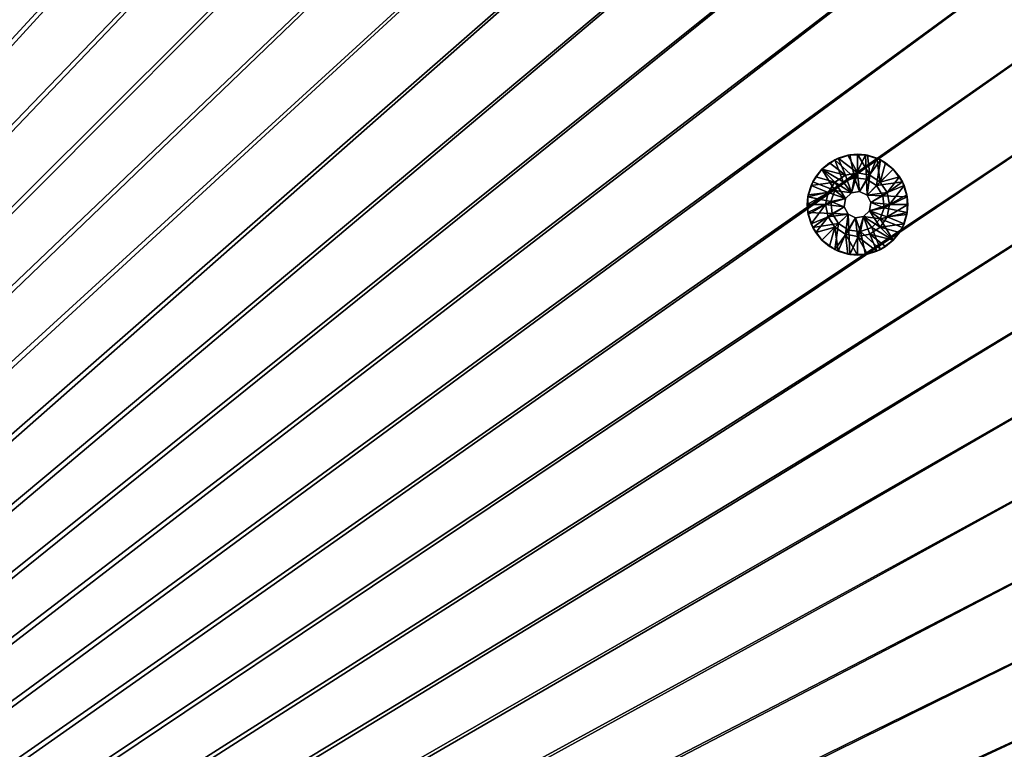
# Model space of a CAD drawing. Header units: metres. Extents: x 0 to 1400, y -1400 to 0.
# Tile 269 of 366: x 1038 to 1185, y -481 to -372. Entities that reach past the tile are written whole.
import ezdxf

# ---------------------------------------------------------------- set-up
doc = ezdxf.new("R2010")
doc.units = ezdxf.units.M

msp = doc.modelspace()

# ---------------------------------------------------------------- linework, layer by layer
at = {"layer": 'None'}
for points in [[(1043.167358, -190.290848, -500.477753), (1032.086548, -185.168472, -500.477753), (759.270203, -676.616821, -500.477753)], [(762.366577, -676.864197, -503.477753), (1032.086548, -185.168488, -503.477753), (1043.167236, -190.290878, -503.477753)], [(759.270203, -676.616821, -500.477753), (1054.060913, -195.801147, -500.477753), (1043.167358, -190.290848, -500.477753)], [(1043.167236, -190.290878, -503.477753), (1054.060913, -195.801178, -503.477753), (762.366577, -676.864197, -503.477753)], [(1064.750488, -201.696884, -500.477753), (1054.060913, -195.801147, -500.477753), (759.270203, -676.616821, -500.477753)], [(1054.060913, -195.801178, -503.477753), (1064.750488, -201.696899, -503.477753), (762.366577, -676.864197, -503.477753)], [(1075.219116, -207.975586, -500.477753), (1064.750488, -201.696884, -500.477753), (759.270203, -676.616821, -500.477753)], [(762.366577, -676.864197, -503.477753), (1064.750488, -201.696899, -503.477753), (1075.219116, -207.975586, -503.477753)], [(759.270203, -676.616821, -500.477753), (1085.449829, -214.634781, -500.477753), (1075.219116, -207.975586, -500.477753)], [(1075.219116, -207.975586, -503.477753), (1085.449829, -214.634766, -503.477753), (762.366577, -676.864197, -503.477753)], [(1095.425781, -221.671967, -500.477753), (1085.449829, -214.634781, -500.477753), (759.270203, -676.616821, -500.477753)], [(1085.449829, -214.634766, -503.477753), (1095.425781, -221.671967, -503.477753), (762.366577, -676.864197, -503.477753)], [(1105.130127, -229.083405, -500.477753), (1095.425781, -221.671967, -500.477753), (759.270203, -676.616821, -500.477753)], [(762.366577, -676.864197, -503.477753), (1095.425781, -221.671967, -503.477753), (1105.130127, -229.083405, -503.477753)], [(759.270203, -676.616821, -500.477753), (1114.546509, -236.858063, -500.477753), (1105.130127, -229.083405, -500.477753)], [(1105.130127, -229.083405, -503.477753), (1114.546509, -236.858078, -503.477753), (762.366577, -676.864197, -503.477753)], [(1123.658447, -244.982376, -500.477753), (1114.546509, -236.858063, -500.477753), (759.270203, -676.616821, -500.477753)], [(1114.546509, -236.858078, -503.477753), (1123.658447, -244.982391, -503.477753), (762.366577, -676.864197, -503.477753)], [(1132.449951, -253.442764, -500.477753), (1123.658447, -244.982376, -500.477753), (759.270203, -676.616821, -500.477753)], [(762.366577, -676.864197, -503.477753), (1123.658447, -244.982391, -503.477753), (1132.449951, -253.442764, -503.477753)], [(759.270203, -676.616821, -500.477753), (1140.904175, -262.230072, -500.477753), (1132.449951, -253.442764, -500.477753)], [(1132.449951, -253.442764, -503.477753), (1140.909912, -262.234467, -503.477753), (762.366577, -676.864197, -503.477753)], [(1149.024048, -271.340851, -500.477753), (1140.904175, -262.230072, -500.477753), (759.270203, -676.616821, -500.477753)], [(1140.909912, -262.234467, -503.477753), (1149.033813, -271.34671, -503.477753), (762.366577, -676.864197, -503.477753)], [(1156.797485, -280.757751, -500.477753), (1149.024048, -271.340851, -500.477753), (759.270203, -676.616821, -500.477753)], [(762.366577, -676.864197, -503.477753), (1149.033813, -271.34671, -503.477753), (1156.808105, -280.763245, -503.477753)], [(759.270203, -676.616821, -500.477753), (1164.212402, -290.46344, -500.477753), (1156.797485, -280.757751, -500.477753)], [(1156.808105, -280.763245, -503.477753), (1164.21936, -290.467712, -503.477753), (762.366577, -676.864197, -503.477753)], [(1171.256714, -300.440613, -500.477753), (1164.212402, -290.46344, -500.477753), (759.270203, -676.616821, -500.477753)], [(1164.21936, -290.467712, -503.477753), (1171.256348, -300.443756, -503.477753), (762.366577, -676.864197, -503.477753)], [(1177.919434, -310.671997, -500.477753), (1171.256714, -300.440613, -500.477753), (759.270203, -676.616821, -500.477753)], [(762.366577, -676.864197, -503.477753), (1171.256348, -300.443756, -503.477753), (1177.915405, -310.674469, -503.477753)], [(759.270203, -676.616821, -500.477753), (1184.196899, -321.140778, -500.477753), (1177.919434, -310.671997, -500.477753)], [(1177.915405, -310.674469, -503.477753), (1184.194092, -321.143036, -503.477753), (762.366577, -676.864197, -503.477753)], [(1190.089233, -331.830353, -500.477753), (1184.196899, -321.140778, -500.477753), (759.270203, -676.616821, -500.477753)], [(1184.194092, -321.143036, -503.477753), (1190.089966, -331.832489, -503.477753), (762.366577, -676.864197, -503.477753)], [(1195.596069, -342.724152, -500.477753), (1190.089233, -331.830353, -500.477753), (759.270203, -676.616821, -500.477753)], [(762.366577, -676.864197, -503.477753), (1190.089966, -331.832489, -503.477753), (1195.600342, -342.725983, -503.477753)], [(759.270203, -676.616821, -500.477753), (1200.717407, -353.805603, -500.477753), (1195.596069, -342.724152, -500.477753)], [(1195.600342, -342.725983, -503.477753), (1200.7229, -353.80661, -503.477753), (762.366577, -676.864197, -503.477753)], [(1205.453003, -365.058044, -500.477753), (1200.717407, -353.805603, -500.477753), (759.270203, -676.616821, -500.477753)], [(1200.7229, -353.80661, -503.477753), (1205.455811, -365.057617, -503.477753), (762.366577, -676.864197, -503.477753)], [(1209.802612, -376.464935, -500.477753), (1205.453003, -365.058044, -500.477753), (759.270203, -676.616821, -500.477753)], [(762.366577, -676.864197, -503.477753), (1205.455811, -365.057617, -503.477753), (1209.801758, -376.46347, -503.477753)], [(759.270203, -676.616821, -500.477753), (1213.767578, -388.010193, -500.477753), (1209.802612, -376.464935, -500.477753)], [(1209.801758, -376.46347, -503.477753), (1213.765259, -388.009064, -503.477753), (762.366577, -676.864197, -503.477753)], [(1217.352539, -399.679108, -500.477753), (1213.767578, -388.010193, -500.477753), (759.270203, -676.616821, -500.477753)], [(1213.765259, -388.009064, -503.477753), (1217.35083, -399.679199, -503.477753), (762.366577, -676.864197, -503.477753)], [(1220.56311, -411.457306, -500.477753), (1217.352539, -399.679108, -500.477753), (759.270203, -676.616821, -500.477753)], [(762.366577, -676.864197, -503.477753), (1217.35083, -399.679199, -503.477753), (1220.562744, -411.458832, -503.477753)], [(759.270203, -676.616821, -500.477753), (1223.404785, -423.330414, -500.477753), (1220.56311, -411.457306, -500.477753)], [(1220.562744, -411.458832, -503.477753), (1223.40564, -423.332764, -503.477753), (762.366577, -676.864197, -503.477753)], [(1225.883057, -435.283936, -500.477753), (1223.404785, -423.330414, -500.477753), (759.270203, -676.616821, -500.477753)], [(1223.40564, -423.332764, -503.477753), (1225.884155, -435.286407, -503.477753), (762.366577, -676.864197, -503.477753)], [(1228.003662, -447.304108, -500.477753), (1225.883057, -435.283936, -500.477753), (759.270203, -676.616821, -500.477753)], [(762.366577, -676.864197, -503.477753), (1225.884155, -435.286407, -503.477753), (1228.005249, -447.307983, -503.477753)], [(759.270203, -676.616821, -500.477753), (1229.77356, -459.380157, -500.477753), (1228.003662, -447.304108, -500.477753)], [(1228.005249, -447.307983, -503.477753), (1229.775879, -459.386505, -503.477753), (762.366577, -676.864197, -503.477753)], [(1231.200439, -471.502319, -500.477753), (1229.77356, -459.380157, -500.477753), (759.270203, -676.616821, -500.477753)], [(1229.775879, -459.386505, -503.477753), (1231.203491, -471.510986, -503.477753), (762.366577, -676.864197, -503.477753)], [(1232.291626, -483.660858, -500.477753), (1231.200439, -471.502319, -500.477753), (759.270203, -676.616821, -500.477753)], [(762.366577, -676.864197, -503.477753), (1231.203491, -471.510986, -503.477753), (1232.295288, -483.670471, -503.477753)]]:
    msp.add_3dface(points, dxfattribs=at)
at = {"layer": 'None0'}
for points in [[(1294.119019, -124.129761, -541.977783), (1150.81958, -781.702271, -541.977783), (1274.459961, -120.453018, -541.977783)], [(1274.459961, -120.453018, -521.977783), (1274.459961, -120.453018, -541.977783), (1150.81958, -781.702271, -521.977783)], [(1274.459961, -120.453018, -541.977783), (1150.81958, -781.702271, -541.977783), (1150.81958, -781.702271, -521.977783)], [(1150.81958, -781.702271, -521.977783), (1294.119019, -124.129761, -521.977783), (1274.459961, -120.453018, -521.977783)], [(1294.119019, -124.129761, -541.977783), (1170.478882, -785.378174, -541.977783), (1150.81958, -781.702271, -541.977783)], [(1170.478882, -785.378174, -521.977783), (1294.119019, -124.129761, -521.977783), (1150.81958, -781.702271, -521.977783)], [(1170.478882, -785.378174, -521.977783), (1170.478882, -785.378174, -541.977783), (1294.119019, -124.129761, -521.977783)], [(1170.478882, -785.378174, -541.977783), (1294.119019, -124.129761, -541.977783), (1294.119019, -124.129761, -521.977783)], [(1083.216797, -802.634766, -541.977783), (712.545654, -439.14267, -541.977783), (496.317963, -215.735947, -541.977783)], [(1083.216797, -802.634766, -521.977783), (1083.216797, -802.634766, -541.977783), (496.317963, -215.735947, -521.977783)], [(1083.216797, -802.634766, -541.977783), (496.317963, -215.735947, -541.977783), (496.317963, -215.735947, -521.977783)], [(496.317963, -215.735947, -521.977783), (712.545654, -439.14267, -521.977783), (1083.216797, -802.634766, -521.977783)], [(482.175842, -229.878082, -541.977783), (704.354675, -444.878021, -541.977783), (1069.074707, -816.776855, -541.977783)], [(1069.074707, -816.776855, -521.977783), (482.175842, -229.878082, -521.977783), (1069.074707, -816.776855, -541.977783)], [(482.175842, -229.878082, -521.977783), (482.175842, -229.878082, -541.977783), (1069.074707, -816.776855, -541.977783)], [(1069.074707, -816.776855, -521.977783), (704.354675, -444.878021, -521.977783), (482.175842, -229.878082, -521.977783)], [(713.331299, -440.928223, -541.977783), (712.545654, -439.14267, -541.977783), (1083.216797, -802.634766, -541.977783)], [(712.545654, -439.14267, -521.977783), (713.331299, -440.928223, -521.977783), (1083.216797, -802.634766, -521.977783)], [(713.37384, -442.87854, -541.977783), (713.331299, -440.928223, -541.977783), (1054.087769, -780.736389, -541.977783)], [(1054.087769, -780.736389, -541.977783), (713.331299, -440.928223, -541.977783), (1083.216797, -802.634766, -541.977783)], [(1083.216797, -802.634766, -521.977783), (713.331299, -440.928223, -521.977783), (1054.087769, -780.736389, -521.977783)], [(713.331299, -440.928223, -521.977783), (713.37384, -442.87854, -521.977783), (1054.087769, -780.736389, -521.977783)], [(712.666809, -444.696655, -541.977783), (713.37384, -442.87854, -541.977783), (1054.087769, -780.736389, -541.977783)], [(1054.087769, -780.736389, -521.977783), (713.37384, -442.87854, -521.977783), (712.666809, -444.696655, -521.977783)], [(704.354675, -444.878021, -541.977783), (705.763855, -446.22699, -541.977783), (1069.074707, -816.776855, -541.977783)], [(705.763855, -446.22699, -521.977783), (704.354675, -444.878021, -521.977783), (1069.074707, -816.776855, -521.977783)], [(711.317871, -446.105804, -541.977783), (712.666809, -444.696655, -541.977783), (1054.087769, -780.736389, -541.977783)], [(712.666809, -444.696655, -521.977783), (711.317871, -446.105804, -521.977783), (1054.087769, -780.736389, -521.977783)], [(1069.074707, -816.776855, -541.977783), (705.763855, -446.22699, -541.977783), (1047.30603, -787.820679, -541.977783)], [(705.763855, -446.22699, -541.977783), (707.58197, -446.934021, -541.977783), (1047.30603, -787.820679, -541.977783)], [(707.58197, -446.934021, -521.977783), (705.763855, -446.22699, -521.977783), (1047.30603, -787.820679, -521.977783)], [(1047.30603, -787.820679, -521.977783), (705.763855, -446.22699, -521.977783), (1069.074707, -816.776855, -521.977783)], [(707.58197, -446.934021, -541.977783), (709.532288, -446.891479, -541.977783), (1054.087769, -780.736389, -541.977783)], [(1054.087769, -780.736389, -521.977783), (709.532288, -446.891479, -521.977783), (707.58197, -446.934021, -521.977783)], [(1047.30603, -787.820679, -541.977783), (707.58197, -446.934021, -541.977783), (1046.520386, -786.035156, -541.977783)], [(707.58197, -446.934021, -541.977783), (1046.477783, -784.084839, -541.977783), (1046.520386, -786.035156, -541.977783)], [(1052.269653, -780.029358, -541.977783), (707.58197, -446.934021, -541.977783), (1054.087769, -780.736389, -541.977783)], [(1052.269653, -780.029358, -541.977783), (1050.319336, -780.071899, -541.977783), (707.58197, -446.934021, -541.977783)], [(1050.319336, -780.071899, -541.977783), (1048.533813, -780.857544, -541.977783), (707.58197, -446.934021, -541.977783)], [(707.58197, -446.934021, -541.977783), (1048.533813, -780.857544, -541.977783), (1047.184814, -782.266724, -541.977783)], [(1047.184814, -782.266724, -541.977783), (1046.477783, -784.084839, -541.977783), (707.58197, -446.934021, -541.977783)], [(1046.520386, -786.035156, -521.977783), (707.58197, -446.934021, -521.977783), (1047.30603, -787.820679, -521.977783)], [(1046.520386, -786.035156, -521.977783), (1046.477783, -784.084839, -521.977783), (707.58197, -446.934021, -521.977783)], [(1046.477783, -784.084839, -521.977783), (1047.184814, -782.266724, -521.977783), (707.58197, -446.934021, -521.977783)], [(707.58197, -446.934021, -521.977783), (1047.184814, -782.266724, -521.977783), (1048.533813, -780.857544, -521.977783)], [(1048.533813, -780.857544, -521.977783), (1050.319336, -780.071899, -521.977783), (707.58197, -446.934021, -521.977783)], [(1050.319336, -780.071899, -521.977783), (1052.269653, -780.029358, -521.977783), (707.58197, -446.934021, -521.977783)], [(707.58197, -446.934021, -521.977783), (1052.269653, -780.029358, -521.977783), (1054.087769, -780.736389, -521.977783)], [(1054.087769, -780.736389, -541.977783), (709.532288, -446.891479, -541.977783), (711.317871, -446.105804, -541.977783)], [(711.317871, -446.105804, -521.977783), (709.532288, -446.891479, -521.977783), (1054.087769, -780.736389, -521.977783)]]:
    msp.add_3dface(points, dxfattribs=at)
at = {"layer": 'None012320'}
for points in [[(1159.76416, -392.811218, -500.477753), (1161.041016, -396.106873, -500.477753), (1157.865845, -394.19046, -500.477753)], [(1159.76416, -392.811218, -500.477753), (1157.865845, -394.19046, -500.477753), (1159.002319, -393.257751, -499.977753)], [(1160.29895, -392.564667, -499.977753), (1159.76416, -392.811218, -500.477753), (1159.002319, -393.257751, -499.977753)], [(1159.002319, -393.257751, -499.977753), (1161.350342, -395.102997, -498.977753), (1160.29895, -392.564667, -499.977753)], [(1161.99585, -392.08609, -500.477753), (1162.721191, -395.518921, -500.477753), (1159.76416, -392.811218, -500.477753)], [(1161.99585, -392.08609, -500.477753), (1159.76416, -392.811218, -500.477753), (1160.29895, -392.564667, -499.977753)], [(1162.721191, -395.518921, -500.477753), (1161.041016, -396.106873, -500.477753), (1159.76416, -392.811218, -500.477753)], [(1161.705933, -392.137878, -499.977753), (1161.99585, -392.08609, -500.477753), (1160.29895, -392.564667, -499.977753)], [(1160.29895, -392.564667, -499.977753), (1163.169067, -394.741241, -498.977753), (1161.705933, -392.137878, -499.977753)], [(1161.350342, -395.102997, -498.977753), (1163.169067, -394.741241, -498.977753), (1160.29895, -392.564667, -499.977753)], [(1161.99585, -392.08609, -500.477753), (1161.705933, -392.137878, -499.977753), (1163.169067, -391.993774, -499.977753)], [(1163.169067, -394.741241, -498.977753), (1163.169067, -391.993774, -499.977753), (1161.705933, -392.137878, -499.977753)], [(1164.342407, -392.08609, -500.477753), (1161.99585, -392.08609, -500.477753), (1163.169067, -391.993774, -499.977753)], [(1161.99585, -392.08609, -500.477753), (1164.342407, -392.08609, -500.477753), (1162.721191, -395.518921, -500.477753)], [(1164.342407, -392.08609, -500.477753), (1164.490234, -395.718231, -500.477753), (1162.721191, -395.518921, -500.477753)], [(1164.342407, -392.08609, -500.477753), (1163.169067, -391.993774, -499.977753), (1164.632324, -392.137878, -499.977753)], [(1163.169067, -394.741241, -498.977753), (1164.987793, -395.102997, -498.977753), (1163.169067, -391.993774, -499.977753)], [(1164.987793, -395.102997, -498.977753), (1164.632324, -392.137878, -499.977753), (1163.169067, -391.993774, -499.977753)], [(1164.342407, -392.08609, -500.477753), (1166.573975, -392.811218, -500.477753), (1164.490234, -395.718231, -500.477753)], [(1166.573975, -392.811218, -500.477753), (1164.342407, -392.08609, -500.477753), (1166.039185, -392.564667, -499.977753)], [(1166.039185, -392.564667, -499.977753), (1164.342407, -392.08609, -500.477753), (1164.632324, -392.137878, -499.977753)], [(1166.573975, -392.811218, -500.477753), (1165.997559, -396.665344, -500.477753), (1164.490234, -395.718231, -500.477753)], [(1164.632324, -392.137878, -499.977753), (1164.987793, -395.102997, -498.977753), (1166.039185, -392.564667, -499.977753)], [(1164.987793, -395.102997, -498.977753), (1166.529663, -396.133209, -498.977753), (1166.039185, -392.564667, -499.977753)], [(1166.573975, -392.811218, -500.477753), (1168.472412, -394.19046, -500.477753), (1165.997559, -396.665344, -500.477753)], [(1167.335815, -393.257751, -499.977753), (1166.573975, -392.811218, -500.477753), (1166.039185, -392.564667, -499.977753)], [(1166.039185, -392.564667, -499.977753), (1166.529663, -396.133209, -498.977753), (1167.335815, -393.257751, -499.977753)], [(1168.472412, -394.19046, -500.477753), (1166.573975, -392.811218, -500.477753), (1167.335815, -393.257751, -499.977753)], [(1157.865845, -394.19046, -500.477753), (1159.782227, -397.365631, -500.477753), (1156.486572, -396.088837, -500.477753)], [(1156.486572, -396.088837, -500.477753), (1156.933105, -395.326996, -499.977753), (1157.865845, -394.19046, -500.477753)], [(1156.933105, -395.326996, -499.977753), (1157.865845, -394.19046, -499.977753), (1157.865845, -394.19046, -500.477753)], [(1159.808594, -396.133209, -498.977753), (1157.865845, -394.19046, -499.977753), (1156.933105, -395.326996, -499.977753)], [(1159.002319, -393.257751, -499.977753), (1157.865845, -394.19046, -500.477753), (1157.865845, -394.19046, -499.977753)], [(1161.350342, -395.102997, -498.977753), (1159.002319, -393.257751, -499.977753), (1157.865845, -394.19046, -499.977753)], [(1161.041016, -396.106873, -500.477753), (1159.782227, -397.365631, -500.477753), (1157.865845, -394.19046, -500.477753)], [(1159.808594, -396.133209, -498.977753), (1161.350342, -395.102997, -498.977753), (1157.865845, -394.19046, -499.977753)], [(1168.472412, -394.19046, -500.477753), (1169.851685, -396.088837, -500.477753), (1165.997559, -396.665344, -500.477753)], [(1166.529663, -396.133209, -498.977753), (1168.472412, -394.19046, -499.977753), (1167.335815, -393.257751, -499.977753)], [(1168.472412, -394.19046, -499.977753), (1166.529663, -396.133209, -498.977753), (1169.405151, -395.326996, -499.977753)], [(1168.472412, -394.19046, -499.977753), (1168.472412, -394.19046, -500.477753), (1167.335815, -393.257751, -499.977753)], [(1168.472412, -394.19046, -499.977753), (1169.405151, -395.326996, -499.977753), (1168.472412, -394.19046, -500.477753)], [(1169.405151, -395.326996, -499.977753), (1169.851685, -396.088837, -500.477753), (1168.472412, -394.19046, -500.477753)], [(1156.23999, -396.623627, -499.977753), (1156.933105, -395.326996, -499.977753), (1156.486572, -396.088837, -500.477753)], [(1156.23999, -396.623627, -499.977753), (1159.808594, -396.133209, -498.977753), (1156.933105, -395.326996, -499.977753)], [(1162.261108, -397.711761, -498.977753), (1161.350342, -395.102997, -498.977753), (1159.808594, -396.133209, -498.977753)], [(1162.261108, -397.711761, -513.977783), (1161.041016, -396.106873, -513.977783), (1162.721191, -395.518921, -513.977783)], [(1162.721191, -395.518921, -513.977783), (1161.041016, -396.106873, -513.977783), (1162.721191, -395.518921, -500.477753)], [(1161.041016, -396.106873, -513.977783), (1161.041016, -396.106873, -500.477753), (1162.721191, -395.518921, -500.477753)], [(1163.169067, -394.741241, -498.977753), (1161.350342, -395.102997, -498.977753), (1162.261108, -397.711761, -498.977753)], [(1163.481934, -397.518402, -498.977753), (1163.169067, -394.741241, -498.977753), (1162.261108, -397.711761, -498.977753)], [(1162.261108, -397.711761, -513.977783), (1162.721191, -395.518921, -513.977783), (1163.481934, -397.518402, -513.977783)], [(1162.721191, -395.518921, -513.977783), (1164.490234, -395.718231, -513.977783), (1163.481934, -397.518402, -513.977783)], [(1164.490234, -395.718231, -513.977783), (1162.721191, -395.518921, -513.977783), (1164.490234, -395.718231, -500.477753)], [(1162.721191, -395.518921, -513.977783), (1162.721191, -395.518921, -500.477753), (1164.490234, -395.718231, -500.477753)], [(1164.987793, -395.102997, -498.977753), (1163.169067, -394.741241, -498.977753), (1163.481934, -397.518402, -498.977753)], [(1164.583252, -398.079559, -498.977753), (1164.987793, -395.102997, -498.977753), (1163.481934, -397.518402, -498.977753)], [(1163.481934, -397.518402, -513.977783), (1164.490234, -395.718231, -513.977783), (1164.583252, -398.079559, -513.977783)], [(1164.490234, -395.718231, -513.977783), (1165.997559, -396.665344, -513.977783), (1164.583252, -398.079559, -513.977783)], [(1165.997559, -396.665344, -513.977783), (1164.490234, -395.718231, -513.977783), (1165.997559, -396.665344, -500.477753)], [(1164.490234, -395.718231, -513.977783), (1164.490234, -395.718231, -500.477753), (1165.997559, -396.665344, -500.477753)], [(1166.529663, -396.133209, -498.977753), (1164.987793, -395.102997, -498.977753), (1164.583252, -398.079559, -498.977753)], [(1166.529663, -396.133209, -498.977753), (1167.559814, -397.675049, -498.977753), (1169.405151, -395.326996, -499.977753)], [(1169.405151, -395.326996, -499.977753), (1167.559814, -397.675049, -498.977753), (1170.098145, -396.623627, -499.977753)], [(1169.405151, -395.326996, -499.977753), (1170.098145, -396.623627, -499.977753), (1169.851685, -396.088837, -500.477753)], [(1159.782227, -397.365631, -500.477753), (1155.761475, -398.320496, -500.477753), (1156.486572, -396.088837, -500.477753)], [(1155.761475, -398.320496, -500.477753), (1156.23999, -396.623627, -499.977753), (1156.486572, -396.088837, -500.477753)], [(1155.761475, -398.320496, -500.477753), (1155.813232, -398.030579, -499.977753), (1156.23999, -396.623627, -499.977753)], [(1155.813232, -398.030579, -499.977753), (1158.77832, -397.675049, -498.977753), (1156.23999, -396.623627, -499.977753)], [(1158.77832, -397.675049, -498.977753), (1159.808594, -396.133209, -498.977753), (1156.23999, -396.623627, -499.977753)], [(1159.808594, -396.133209, -498.977753), (1158.77832, -397.675049, -498.977753), (1161.387085, -398.585785, -498.977753)], [(1159.782227, -397.365631, -513.977783), (1161.041016, -396.106873, -513.977783), (1162.261108, -397.711761, -513.977783)], [(1161.041016, -396.106873, -500.477753), (1161.041016, -396.106873, -513.977783), (1159.782227, -397.365631, -500.477753)], [(1161.041016, -396.106873, -513.977783), (1159.782227, -397.365631, -513.977783), (1159.782227, -397.365631, -500.477753)], [(1162.261108, -397.711761, -498.977753), (1159.808594, -396.133209, -498.977753), (1161.387085, -398.585785, -498.977753)], [(1167.559814, -397.675049, -498.977753), (1166.529663, -396.133209, -498.977753), (1164.583252, -398.079559, -498.977753)], [(1165.997559, -396.665344, -513.977783), (1166.94458, -398.172638, -513.977783), (1164.583252, -398.079559, -513.977783)], [(1165.997559, -396.665344, -500.477753), (1169.851685, -396.088837, -500.477753), (1166.94458, -398.172638, -500.477753)], [(1165.997559, -396.665344, -500.477753), (1166.94458, -398.172638, -500.477753), (1165.997559, -396.665344, -513.977783)], [(1166.94458, -398.172638, -500.477753), (1166.94458, -398.172638, -513.977783), (1165.997559, -396.665344, -513.977783)], [(1169.851685, -396.088837, -500.477753), (1170.576782, -398.320496, -500.477753), (1166.94458, -398.172638, -500.477753)], [(1167.559814, -397.675049, -498.977753), (1167.921631, -399.493774, -498.977753), (1170.098145, -396.623627, -499.977753)], [(1170.098145, -396.623627, -499.977753), (1167.921631, -399.493774, -498.977753), (1170.525024, -398.030579, -499.977753)], [(1170.098145, -396.623627, -499.977753), (1170.576782, -398.320496, -500.477753), (1169.851685, -396.088837, -500.477753)], [(1170.098145, -396.623627, -499.977753), (1170.525024, -398.030579, -499.977753), (1170.576782, -398.320496, -500.477753)], [(1158.416626, -399.493774, -498.977753), (1158.77832, -397.675049, -498.977753), (1155.669067, -399.493774, -499.977753)], [(1158.77832, -397.675049, -498.977753), (1155.813232, -398.030579, -499.977753), (1155.669067, -399.493774, -499.977753)], [(1155.669067, -399.493774, -499.977753), (1155.813232, -398.030579, -499.977753), (1155.761475, -398.320496, -500.477753)], [(1155.761475, -400.667023, -500.477753), (1155.669067, -399.493774, -499.977753), (1155.761475, -398.320496, -500.477753)], [(1159.194214, -399.045898, -500.477753), (1155.761475, -398.320496, -500.477753), (1159.782227, -397.365631, -500.477753)], [(1155.761475, -400.667023, -500.477753), (1155.761475, -398.320496, -500.477753), (1159.194214, -399.045898, -500.477753)], [(1161.387085, -398.585785, -498.977753), (1158.77832, -397.675049, -498.977753), (1158.416626, -399.493774, -498.977753)], [(1161.387085, -398.585785, -498.977753), (1158.416626, -399.493774, -498.977753), (1161.193726, -399.806641, -498.977753)], [(1159.194214, -399.045898, -513.977783), (1159.782227, -397.365631, -513.977783), (1161.387085, -398.585785, -513.977783)], [(1159.782227, -397.365631, -500.477753), (1159.782227, -397.365631, -513.977783), (1159.194214, -399.045898, -513.977783)], [(1159.782227, -397.365631, -500.477753), (1159.194214, -399.045898, -513.977783), (1159.194214, -399.045898, -500.477753)], [(1161.193726, -399.806641, -513.977783), (1159.194214, -399.045898, -513.977783), (1161.387085, -398.585785, -513.977783)], [(1161.387085, -398.585785, -513.977783), (1159.782227, -397.365631, -513.977783), (1162.261108, -397.711761, -513.977783)], [(1161.387085, -398.585785, -513.977783), (1161.387085, -398.585785, -498.977753), (1161.193726, -399.806641, -498.977753)], [(1161.387085, -398.585785, -513.977783), (1161.193726, -399.806641, -498.977753), (1161.193726, -399.806641, -513.977783)], [(1162.261108, -397.711761, -513.977783), (1162.261108, -397.711761, -498.977753), (1161.387085, -398.585785, -513.977783)], [(1162.261108, -397.711761, -498.977753), (1161.387085, -398.585785, -498.977753), (1161.387085, -398.585785, -513.977783)], [(1163.481934, -397.518402, -498.977753), (1162.261108, -397.711761, -498.977753), (1163.481934, -397.518402, -513.977783)], [(1162.261108, -397.711761, -498.977753), (1162.261108, -397.711761, -513.977783), (1163.481934, -397.518402, -513.977783)], [(1164.583252, -398.079559, -498.977753), (1163.481934, -397.518402, -498.977753), (1164.583252, -398.079559, -513.977783)], [(1163.481934, -397.518402, -498.977753), (1163.481934, -397.518402, -513.977783), (1164.583252, -398.079559, -513.977783)], [(1165.144409, -399.180908, -498.977753), (1167.559814, -397.675049, -498.977753), (1164.583252, -398.079559, -498.977753)], [(1164.583252, -398.079559, -513.977783), (1166.94458, -398.172638, -513.977783), (1165.144409, -399.180908, -513.977783)], [(1164.583252, -398.079559, -513.977783), (1165.144409, -399.180908, -513.977783), (1164.583252, -398.079559, -498.977753)], [(1165.144409, -399.180908, -513.977783), (1165.144409, -399.180908, -498.977753), (1164.583252, -398.079559, -498.977753)], [(1167.921631, -399.493774, -498.977753), (1167.559814, -397.675049, -498.977753), (1165.144409, -399.180908, -498.977753)], [(1166.94458, -398.172638, -513.977783), (1167.143921, -399.94162, -513.977783), (1165.144409, -399.180908, -513.977783)], [(1166.94458, -398.172638, -500.477753), (1170.576782, -398.320496, -500.477753), (1167.143921, -399.94162, -500.477753)], [(1166.94458, -398.172638, -500.477753), (1167.143921, -399.94162, -500.477753), (1166.94458, -398.172638, -513.977783)], [(1167.143921, -399.94162, -500.477753), (1167.143921, -399.94162, -513.977783), (1166.94458, -398.172638, -513.977783)], [(1170.576782, -398.320496, -500.477753), (1170.576782, -400.667023, -500.477753), (1167.143921, -399.94162, -500.477753)], [(1167.921631, -399.493774, -498.977753), (1170.669067, -399.493774, -499.977753), (1170.525024, -398.030579, -499.977753)], [(1170.525024, -398.030579, -499.977753), (1170.669067, -399.493774, -499.977753), (1170.576782, -398.320496, -500.477753)], [(1170.576782, -398.320496, -500.477753), (1170.669067, -399.493774, -499.977753), (1170.576782, -400.667023, -500.477753)], [(1155.813232, -400.95694, -499.977753), (1155.669067, -399.493774, -499.977753), (1155.761475, -400.667023, -500.477753)], [(1158.416626, -399.493774, -498.977753), (1155.669067, -399.493774, -499.977753), (1155.813232, -400.95694, -499.977753)], [(1159.393555, -400.81488, -500.477753), (1155.761475, -400.667023, -500.477753), (1159.194214, -399.045898, -500.477753)], [(1156.23999, -402.363892, -499.977753), (1158.416626, -399.493774, -498.977753), (1155.813232, -400.95694, -499.977753)], [(1158.77832, -401.312469, -498.977753), (1158.416626, -399.493774, -498.977753), (1156.23999, -402.363892, -499.977753)], [(1158.416626, -399.493774, -498.977753), (1158.77832, -401.312469, -498.977753), (1161.193726, -399.806641, -498.977753)], [(1161.193726, -399.806641, -498.977753), (1158.77832, -401.312469, -498.977753), (1161.754883, -400.90799, -498.977753)], [(1159.393555, -400.81488, -513.977783), (1159.194214, -399.045898, -513.977783), (1161.193726, -399.806641, -513.977783)], [(1159.194214, -399.045898, -513.977783), (1159.393555, -400.81488, -513.977783), (1159.194214, -399.045898, -500.477753)], [(1159.194214, -399.045898, -500.477753), (1159.393555, -400.81488, -513.977783), (1159.393555, -400.81488, -500.477753)], [(1161.754883, -400.90799, -513.977783), (1159.393555, -400.81488, -513.977783), (1161.193726, -399.806641, -513.977783)], [(1161.193726, -399.806641, -498.977753), (1161.754883, -400.90799, -498.977753), (1161.193726, -399.806641, -513.977783)], [(1161.193726, -399.806641, -513.977783), (1161.754883, -400.90799, -498.977753), (1161.754883, -400.90799, -513.977783)], [(1164.95105, -400.401733, -498.977753), (1167.921631, -399.493774, -498.977753), (1165.144409, -399.180908, -498.977753)], [(1165.144409, -399.180908, -513.977783), (1167.143921, -399.94162, -513.977783), (1164.95105, -400.401733, -513.977783)], [(1165.144409, -399.180908, -513.977783), (1164.95105, -400.401733, -513.977783), (1165.144409, -399.180908, -498.977753)], [(1164.95105, -400.401733, -513.977783), (1164.95105, -400.401733, -498.977753), (1165.144409, -399.180908, -498.977753)], [(1164.95105, -400.401733, -498.977753), (1167.559814, -401.312469, -498.977753), (1167.921631, -399.493774, -498.977753)], [(1167.143921, -399.94162, -513.977783), (1166.55603, -401.621887, -513.977783), (1164.95105, -400.401733, -513.977783)], [(1167.143921, -399.94162, -500.477753), (1170.576782, -400.667023, -500.477753), (1166.55603, -401.621887, -500.477753)], [(1167.143921, -399.94162, -500.477753), (1166.55603, -401.621887, -500.477753), (1167.143921, -399.94162, -513.977783)], [(1166.55603, -401.621887, -500.477753), (1166.55603, -401.621887, -513.977783), (1167.143921, -399.94162, -513.977783)], [(1167.921631, -399.493774, -498.977753), (1167.559814, -401.312469, -498.977753), (1170.669067, -399.493774, -499.977753)], [(1167.559814, -401.312469, -498.977753), (1170.525024, -400.95694, -499.977753), (1170.669067, -399.493774, -499.977753)], [(1170.669067, -399.493774, -499.977753), (1170.525024, -400.95694, -499.977753), (1170.576782, -400.667023, -500.477753)], [(1156.486572, -402.898682, -500.477753), (1155.761475, -400.667023, -500.477753), (1159.393555, -400.81488, -500.477753)], [(1156.23999, -402.363892, -499.977753), (1155.761475, -400.667023, -500.477753), (1156.486572, -402.898682, -500.477753)], [(1156.23999, -402.363892, -499.977753), (1155.813232, -400.95694, -499.977753), (1155.761475, -400.667023, -500.477753)], [(1156.933105, -403.660553, -499.977753), (1158.77832, -401.312469, -498.977753), (1156.23999, -402.363892, -499.977753)], [(1160.340698, -402.322205, -500.477753), (1156.486572, -402.898682, -500.477753), (1159.393555, -400.81488, -500.477753)], [(1159.808594, -402.854309, -498.977753), (1158.77832, -401.312469, -498.977753), (1156.933105, -403.660553, -499.977753)], [(1158.77832, -401.312469, -498.977753), (1159.808594, -402.854309, -498.977753), (1161.754883, -400.90799, -498.977753)], [(1161.754883, -400.90799, -513.977783), (1160.340698, -402.322205, -513.977783), (1159.393555, -400.81488, -513.977783)], [(1159.393555, -400.81488, -513.977783), (1160.340698, -402.322205, -513.977783), (1159.393555, -400.81488, -500.477753)], [(1159.393555, -400.81488, -500.477753), (1160.340698, -402.322205, -513.977783), (1160.340698, -402.322205, -500.477753)], [(1161.754883, -400.90799, -498.977753), (1159.808594, -402.854309, -498.977753), (1161.350342, -403.884521, -498.977753)], [(1161.848022, -403.269287, -513.977783), (1160.340698, -402.322205, -513.977783), (1161.754883, -400.90799, -513.977783)], [(1161.754883, -400.90799, -498.977753), (1161.350342, -403.884521, -498.977753), (1162.856201, -401.469147, -498.977753)], [(1161.350342, -403.884521, -498.977753), (1163.169067, -404.246277, -498.977753), (1162.856201, -401.469147, -498.977753)], [(1162.856201, -401.469147, -513.977783), (1161.848022, -403.269287, -513.977783), (1161.754883, -400.90799, -513.977783)], [(1162.856201, -401.469147, -513.977783), (1161.754883, -400.90799, -513.977783), (1162.856201, -401.469147, -498.977753)], [(1162.856201, -401.469147, -498.977753), (1161.754883, -400.90799, -513.977783), (1161.754883, -400.90799, -498.977753)], [(1163.616943, -403.468597, -513.977783), (1161.848022, -403.269287, -513.977783), (1162.856201, -401.469147, -513.977783)], [(1162.856201, -401.469147, -498.977753), (1163.169067, -404.246277, -498.977753), (1164.077026, -401.275787, -498.977753)], [(1164.077026, -401.275787, -513.977783), (1163.616943, -403.468597, -513.977783), (1162.856201, -401.469147, -513.977783)], [(1164.077026, -401.275787, -498.977753), (1164.077026, -401.275787, -513.977783), (1162.856201, -401.469147, -513.977783)], [(1164.077026, -401.275787, -498.977753), (1162.856201, -401.469147, -513.977783), (1162.856201, -401.469147, -498.977753)], [(1163.169067, -404.246277, -498.977753), (1164.987793, -403.884521, -498.977753), (1164.077026, -401.275787, -498.977753)], [(1164.077026, -401.275787, -513.977783), (1165.297241, -402.880646, -513.977783), (1163.616943, -403.468597, -513.977783)], [(1164.077026, -401.275787, -498.977753), (1166.529663, -402.854309, -498.977753), (1164.95105, -400.401733, -498.977753)], [(1164.95105, -400.401733, -513.977783), (1166.55603, -401.621887, -513.977783), (1164.077026, -401.275787, -513.977783)], [(1164.95105, -400.401733, -498.977753), (1164.95105, -400.401733, -513.977783), (1164.077026, -401.275787, -498.977753)], [(1164.95105, -400.401733, -513.977783), (1164.077026, -401.275787, -513.977783), (1164.077026, -401.275787, -498.977753)], [(1164.077026, -401.275787, -498.977753), (1164.987793, -403.884521, -498.977753), (1166.529663, -402.854309, -498.977753)], [(1166.55603, -401.621887, -513.977783), (1165.297241, -402.880646, -513.977783), (1164.077026, -401.275787, -513.977783)], [(1166.529663, -402.854309, -498.977753), (1167.559814, -401.312469, -498.977753), (1164.95105, -400.401733, -498.977753)], [(1166.55603, -401.621887, -500.477753), (1168.472412, -404.797058, -500.477753), (1165.297241, -402.880646, -500.477753)], [(1166.55603, -401.621887, -513.977783), (1166.55603, -401.621887, -500.477753), (1165.297241, -402.880646, -513.977783)], [(1166.55603, -401.621887, -500.477753), (1165.297241, -402.880646, -500.477753), (1165.297241, -402.880646, -513.977783)], [(1167.559814, -401.312469, -498.977753), (1166.529663, -402.854309, -498.977753), (1170.098145, -402.363892, -499.977753)], [(1170.576782, -400.667023, -500.477753), (1169.851685, -402.898682, -500.477753), (1166.55603, -401.621887, -500.477753)], [(1166.55603, -401.621887, -500.477753), (1169.851685, -402.898682, -500.477753), (1168.472412, -404.797058, -500.477753)], [(1170.525024, -400.95694, -499.977753), (1167.559814, -401.312469, -498.977753), (1170.098145, -402.363892, -499.977753)], [(1170.576782, -400.667023, -500.477753), (1170.098145, -402.363892, -499.977753), (1169.851685, -402.898682, -500.477753)], [(1170.576782, -400.667023, -500.477753), (1170.525024, -400.95694, -499.977753), (1170.098145, -402.363892, -499.977753)], [(1156.933105, -403.660553, -499.977753), (1156.23999, -402.363892, -499.977753), (1156.486572, -402.898682, -500.477753)], [(1160.340698, -402.322205, -500.477753), (1157.865845, -404.797058, -500.527771), (1156.486572, -402.898682, -500.477753)], [(1156.933105, -403.660553, -499.977753), (1156.486572, -402.898682, -500.477753), (1157.865845, -404.797058, -500.527771)], [(1157.865845, -404.797058, -499.977753), (1159.808594, -402.854309, -498.977753), (1156.933105, -403.660553, -499.977753)], [(1159.76416, -406.1763, -500.477753), (1157.865845, -404.797058, -500.527771), (1160.340698, -402.322205, -500.477753)], [(1159.808594, -402.854309, -498.977753), (1157.865845, -404.797058, -499.977753), (1159.002319, -405.729797, -499.977753)], [(1160.29895, -406.422852, -499.977753), (1159.808594, -402.854309, -498.977753), (1159.002319, -405.729797, -499.977753)], [(1161.848022, -403.269287, -500.477753), (1159.76416, -406.1763, -500.477753), (1160.340698, -402.322205, -500.477753)], [(1161.350342, -403.884521, -498.977753), (1159.808594, -402.854309, -498.977753), (1160.29895, -406.422852, -499.977753)], [(1161.848022, -403.269287, -500.477753), (1160.340698, -402.322205, -500.477753), (1161.848022, -403.269287, -513.977783)], [(1161.848022, -403.269287, -513.977783), (1160.340698, -402.322205, -500.477753), (1160.340698, -402.322205, -513.977783)], [(1165.297241, -402.880646, -500.477753), (1166.573975, -406.1763, -500.477753), (1163.616943, -403.468597, -500.477753)], [(1165.297241, -402.880646, -513.977783), (1165.297241, -402.880646, -500.477753), (1163.616943, -403.468597, -500.477753)], [(1165.297241, -402.880646, -513.977783), (1163.616943, -403.468597, -500.477753), (1163.616943, -403.468597, -513.977783)], [(1166.529663, -402.854309, -498.977753), (1164.987793, -403.884521, -498.977753), (1168.472412, -404.797058, -499.977753)], [(1168.472412, -404.797058, -500.477753), (1166.573975, -406.1763, -500.477753), (1165.297241, -402.880646, -500.477753)], [(1170.098145, -402.363892, -499.977753), (1166.529663, -402.854309, -498.977753), (1169.405151, -403.660553, -499.977753)], [(1166.529663, -402.854309, -498.977753), (1168.472412, -404.797058, -499.977753), (1169.405151, -403.660553, -499.977753)], [(1169.851685, -402.898682, -500.477753), (1169.405151, -403.660553, -499.977753), (1168.472412, -404.797058, -500.477753)], [(1170.098145, -402.363892, -499.977753), (1169.405151, -403.660553, -499.977753), (1169.851685, -402.898682, -500.477753)], [(1157.865845, -404.797058, -499.977753), (1156.933105, -403.660553, -499.977753), (1157.865845, -404.797058, -500.527771)], [(1161.99585, -406.901428, -500.477753), (1159.76416, -406.1763, -500.477753), (1161.848022, -403.269287, -500.477753)], [(1161.705933, -406.84964, -499.977753), (1161.350342, -403.884521, -498.977753), (1160.29895, -406.422852, -499.977753)], [(1163.169067, -404.246277, -498.977753), (1161.350342, -403.884521, -498.977753), (1163.169067, -406.993774, -499.977753)], [(1161.350342, -403.884521, -498.977753), (1161.705933, -406.84964, -499.977753), (1163.169067, -406.993774, -499.977753)], [(1163.616943, -403.468597, -500.477753), (1161.99585, -406.901428, -500.477753), (1161.848022, -403.269287, -500.477753)], [(1163.616943, -403.468597, -500.477753), (1161.848022, -403.269287, -500.477753), (1163.616943, -403.468597, -513.977783)], [(1163.616943, -403.468597, -513.977783), (1161.848022, -403.269287, -500.477753), (1161.848022, -403.269287, -513.977783)], [(1163.616943, -403.468597, -500.477753), (1164.342407, -406.901428, -500.477753), (1161.99585, -406.901428, -500.477753)], [(1164.987793, -403.884521, -498.977753), (1163.169067, -404.246277, -498.977753), (1166.039185, -406.422852, -499.977753)], [(1166.039185, -406.422852, -499.977753), (1163.169067, -404.246277, -498.977753), (1164.632324, -406.84964, -499.977753)], [(1163.169067, -404.246277, -498.977753), (1163.169067, -406.993774, -499.977753), (1164.632324, -406.84964, -499.977753)], [(1166.573975, -406.1763, -500.477753), (1164.342407, -406.901428, -500.477753), (1163.616943, -403.468597, -500.477753)], [(1164.987793, -403.884521, -498.977753), (1167.335815, -405.729797, -499.977753), (1168.472412, -404.797058, -499.977753)], [(1167.335815, -405.729797, -499.977753), (1164.987793, -403.884521, -498.977753), (1166.039185, -406.422852, -499.977753)], [(1169.405151, -403.660553, -499.977753), (1168.472412, -404.797058, -499.977753), (1168.472412, -404.797058, -500.477753)], [(1157.865845, -404.797058, -499.977753), (1157.865845, -404.797058, -500.527771), (1159.002319, -405.729797, -499.977753)], [(1157.865845, -404.797058, -500.527771), (1159.76416, -406.1763, -500.477753), (1159.002319, -405.729797, -499.977753)], [(1159.002319, -405.729797, -499.977753), (1159.76416, -406.1763, -500.477753), (1160.29895, -406.422852, -499.977753)], [(1166.039185, -406.422852, -499.977753), (1166.573975, -406.1763, -500.477753), (1167.335815, -405.729797, -499.977753)], [(1166.573975, -406.1763, -500.477753), (1168.472412, -404.797058, -500.477753), (1167.335815, -405.729797, -499.977753)], [(1167.335815, -405.729797, -499.977753), (1168.472412, -404.797058, -500.477753), (1168.472412, -404.797058, -499.977753)], [(1159.76416, -406.1763, -500.477753), (1161.99585, -406.901428, -500.477753), (1160.29895, -406.422852, -499.977753)], [(1160.29895, -406.422852, -499.977753), (1161.99585, -406.901428, -500.477753), (1161.705933, -406.84964, -499.977753)], [(1161.99585, -406.901428, -500.477753), (1163.169067, -406.993774, -499.977753), (1161.705933, -406.84964, -499.977753)], [(1161.99585, -406.901428, -500.477753), (1164.342407, -406.901428, -500.477753), (1163.169067, -406.993774, -499.977753)], [(1164.342407, -406.901428, -500.477753), (1164.632324, -406.84964, -499.977753), (1163.169067, -406.993774, -499.977753)], [(1164.342407, -406.901428, -500.477753), (1166.573975, -406.1763, -500.477753), (1166.039185, -406.422852, -499.977753)], [(1164.632324, -406.84964, -499.977753), (1164.342407, -406.901428, -500.477753), (1166.039185, -406.422852, -499.977753)]]:
    msp.add_3dface(points, dxfattribs=at)

doc.saveas('drawing.dxf')
